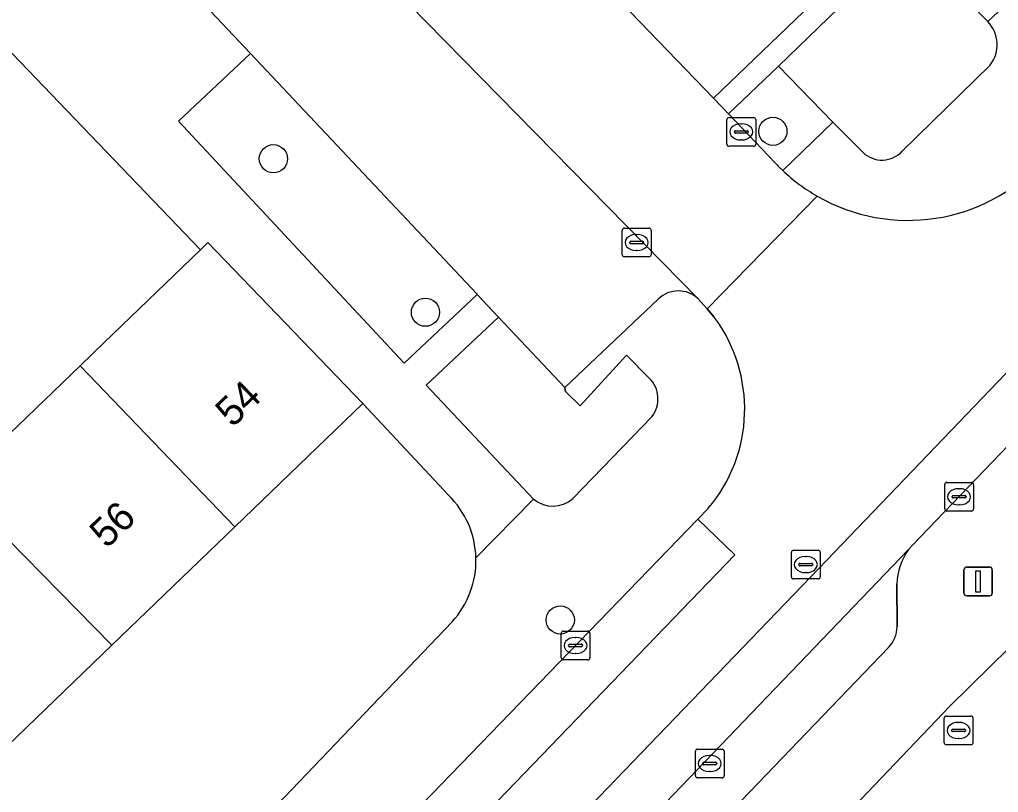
# Model space of a CAD drawing. Extents: x 159039 to 160102, y 381214 to 382524.
# Drawn here: x 159587.11 to 159621.11, y 382066.14 to 382092.98 of the extents above; entities that cross this region are included whole.
import ezdxf

# ---------------------------------------------------------------- set-up
doc = ezdxf.new("R2010")
doc.units = 0
for name, color, linetype in [('IMGEO_Boom', 7, 'Continuous'), ('IMGEO_Erf', 7, 'Continuous'), ('IMGEO_Groenvoorziening', 7, 'Continuous'), ('IMGEO_Kolk', 7, 'Continuous'), ('IMGEO_Lichtmast', 7, 'Continuous'), ('IMGEO_Pand', 7, 'Continuous'), ('IMGEO_Pand_nummerreeks', 7, 'Continuous'), ('IMGEO_Parkeervlak_open', 7, 'Continuous'), ('IMGEO_Rijbaan_lokaal_gesloten', 7, 'Continuous'), ('IMGEO_Rijbaan_lokaal_open', 7, 'Continuous'), ('IMGEO_Rioolput', 7, 'Continuous'), ('IMGEO_Voetpad_open', 7, 'Continuous')]:
    doc.layers.add(name, color=color, linetype=linetype)

msp = doc.modelspace()

# ---------------------------------------------------------------- linework, layer by layer
at = {"layer": 'IMGEO_Boom'}
for centre in [(159613.275, 382089.102), (159595.924, 382088.15), (159601.205, 382082.818), (159605.889, 382072.128)]:
    msp.add_circle(centre, 0.489, dxfattribs=at)
at = {"layer": 'IMGEO_Erf'}
for points in [[(159590.048, 382081.77), (159593.388, 382084.983), (159586.026, 382092.646)], [(159602.01, 382076.458), (159599.031, 382079.644), (159594.587, 382075.368), (159590.31, 382071.252), (159586.023, 382067.128), (159581.652, 382062.922), (159577.414, 382058.844), (159572.818, 382054.422), (159570.848, 382056.469), (159567.996, 382053.725), (159563.113, 382058.8), (159566.267, 382061.835), (159567.74, 382060.305), (159571.966, 382064.371), (159576.23, 382068.474), (159580.572, 382072.652), (159584.868, 382076.786), (159589.206, 382080.96), (159590.048, 382081.77)], [(159577.21, 382046.219), (159577.31, 382046.118), (159602.129, 382072.061)]]:
    msp.add_lwpolyline(points, dxfattribs=at)
for centre, radius, start, end in [((159599.806, 382074.2), 3.155, 1.5191, 45.6899), ((159599.798, 382074.199), 3.164, 317.473, 1.5336)]:
    msp.add_arc(centre, radius, start, end, dxfattribs=at)
at = {"layer": 'IMGEO_Groenvoorziening'}
for points in [[(159620.736, 382092.912), (159617.97, 382095.735), (159613.465, 382091.367)], [(159613.465, 382091.367), (159611.737, 382089.707), (159613.356, 382088.002)], [(159613.465, 382091.367), (159615.361, 382089.42), (159616.412, 382088.363)], [(159613.617, 382087.74), (159615.361, 382089.42), (159613.465, 382091.367)], [(159617.771, 382088.41), (159620.819, 382091.402)], [(159606.042, 382080.206), (159603.749, 382082.643), (159601.236, 382080.286), (159604.962, 382076.322)], [(159608.981, 382080.531), (159608.188, 382081.323), (159606.581, 382079.57), (159606.075, 382080.069), (159606.042, 382080.206)], [(159606.325, 382076.35), (159609.068, 382079.188)], [(159631.562, 382062.87), (159633.657, 382066.762), (159622.862, 382072.512), (159619.417, 382069.134), (159612.282, 382061.648), (159624.702, 382049.08), (159631.121, 382043.598), (159633.428, 382041.589), (159664.895, 382010.766), (159667.614, 382008.437)]]:
    msp.add_lwpolyline(points, dxfattribs=at)
msp.add_lwpolyline([(159595.131, 382091.799), (159592.623, 382089.456), (159600.462, 382081.054), (159603.007, 382083.43), (159602.988, 382083.451)], close=True, dxfattribs=at)
for centre, radius, start, end in [((159619.928, 382092.11), 1.138, 321.5273, 44.7651), ((159617.068, 382089.062), 0.959, 226.8143, 317.1472), ((159618.381, 382092.747), 6.911, 223.3572, 226.4237), ((159608.27, 382079.811), 1.012, 322.0275, 45.3855), ((159605.627, 382077.141), 1.055, 230.9196, 311.4341)]:
    msp.add_arc(centre, radius, start, end, dxfattribs=at)
at = {"layer": 'IMGEO_Kolk'}
for p, q in [((159611.677, 382088.655), (159611.677, 382089.507)), ((159611.752, 382089.581), (159612.604, 382089.581)), ((159612.678, 382089.507), (159612.678, 382088.655)), ((159611.936, 382089.075), (159611.936, 382089.087)), ((159611.979, 382089.124), (159612.377, 382089.124)), ((159612.165, 382089.361), (159612.19, 382089.361)), ((159612.42, 382089.087), (159612.42, 382089.075)), ((159612.374, 382089.038), (159611.976, 382089.038)), ((159612.188, 382088.801), (159612.163, 382088.801)), ((159612.604, 382088.581), (159611.752, 382088.581)), ((159608.118, 382085.742), (159608.97, 382085.742)), ((159608.043, 382084.816), (159608.043, 382085.668)), ((159608.531, 382085.522), (159608.556, 382085.522)), ((159609.044, 382085.668), (159609.044, 382084.816)), ((159608.302, 382085.236), (159608.302, 382085.248)), ((159608.74, 382085.199), (159608.342, 382085.199)), ((159608.345, 382085.285), (159608.743, 382085.285)), ((159608.786, 382085.248), (159608.786, 382085.236)), ((159608.97, 382084.742), (159608.118, 382084.742)), ((159608.554, 382084.962), (159608.529, 382084.962)), ((159605.92, 382070.816), (159605.92, 382071.668)), ((159605.995, 382071.742), (159606.847, 382071.742)), ((159606.408, 382071.522), (159606.433, 382071.522)), ((159606.921, 382071.668), (159606.921, 382070.816)), ((159606.179, 382071.236), (159606.179, 382071.248)), ((159606.617, 382071.199), (159606.219, 382071.199)), ((159606.222, 382071.285), (159606.62, 382071.285)), ((159606.663, 382071.248), (159606.663, 382071.236)), ((159606.847, 382070.742), (159605.995, 382070.742)), ((159606.431, 382070.962), (159606.406, 382070.962)), ((159610.582, 382066.717), (159610.582, 382067.569)), ((159610.657, 382067.643), (159611.509, 382067.643)), ((159611.07, 382067.423), (159611.095, 382067.423)), ((159611.583, 382067.569), (159611.583, 382066.717)), ((159610.841, 382067.137), (159610.841, 382067.149)), ((159611.279, 382067.1), (159610.881, 382067.1)), ((159610.884, 382067.186), (159611.282, 382067.186)), ((159611.325, 382067.149), (159611.325, 382067.137)), ((159611.093, 382066.863), (159611.068, 382066.863)), ((159611.509, 382066.643), (159610.657, 382066.643))]:
    msp.add_line(p, q, dxfattribs=at)
for points in [[(159611.677, 382088.655), (159611.677, 382089.507)], [(159611.752, 382089.581), (159612.604, 382089.581)], [(159612.678, 382089.507), (159612.678, 382088.655)], [(159612.604, 382088.581), (159611.752, 382088.581)], [(159608.118, 382085.742), (159608.97, 382085.742)], [(159608.043, 382084.816), (159608.043, 382085.668)], [(159609.044, 382085.668), (159609.044, 382084.816)], [(159608.97, 382084.742), (159608.118, 382084.742)], [(159605.92, 382070.816), (159605.92, 382071.668)], [(159605.995, 382071.742), (159606.847, 382071.742)], [(159606.921, 382071.668), (159606.921, 382070.816)], [(159606.847, 382070.742), (159605.995, 382070.742)], [(159610.582, 382066.717), (159610.582, 382067.569)], [(159610.657, 382067.643), (159611.509, 382067.643)], [(159611.583, 382067.569), (159611.583, 382066.717)], [(159611.509, 382066.643), (159610.657, 382066.643)]]:
    msp.add_lwpolyline(points, dxfattribs=at)
for centre, radius, start, end in [((159611.754, 382089.505), 0.0765, 91.552, 178.448), ((159611.754, 382089.505), 0.0765, 91.552, 178.448), ((159612.602, 382089.505), 0.0765, 1.552, 88.448), ((159612.602, 382089.505), 0.0765, 1.552, 88.448), ((159611.976, 382089.084), 0.0403, 85.8775, 175.7526), ((159612.381, 382089.086), 0.0386, 1.7309, 96.639), ((159611.973, 382089.074), 0.0366, 178.938, 274.7102), ((159612.377, 382089.081), 0.043, 264.8664, 352.4533), ((159611.754, 382088.657), 0.0765, 181.552, 268.448), ((159611.754, 382088.657), 0.0765, 181.552, 268.448), ((159612.602, 382088.657), 0.0765, 271.552, 358.448), ((159612.602, 382088.657), 0.0765, 271.552, 358.448), ((159608.12, 382085.666), 0.0765, 91.552, 178.448), ((159608.12, 382085.666), 0.0765, 91.552, 178.448), ((159608.968, 382085.666), 0.0765, 1.552, 88.448), ((159608.968, 382085.666), 0.0765, 1.552, 88.448), ((159608.342, 382085.245), 0.0403, 85.8775, 175.7526), ((159608.339, 382085.235), 0.0366, 178.938, 274.7102), ((159608.743, 382085.242), 0.043, 264.8664, 352.4533), ((159608.747, 382085.247), 0.0386, 1.7309, 96.639), ((159608.12, 382084.818), 0.0765, 181.552, 268.448), ((159608.12, 382084.818), 0.0765, 181.552, 268.448), ((159608.968, 382084.818), 0.0765, 271.552, 358.448), ((159608.968, 382084.818), 0.0765, 271.552, 358.448), ((159605.997, 382071.666), 0.0765, 91.552, 178.448), ((159605.997, 382071.666), 0.0765, 91.552, 178.448), ((159606.845, 382071.666), 0.0765, 1.552, 88.448), ((159606.845, 382071.666), 0.0765, 1.552, 88.448), ((159606.219, 382071.245), 0.0403, 85.8775, 175.7526), ((159606.216, 382071.235), 0.0366, 178.938, 274.7102), ((159606.62, 382071.242), 0.043, 264.8664, 352.4533), ((159606.624, 382071.247), 0.0386, 1.7309, 96.639), ((159605.997, 382070.818), 0.0765, 181.552, 268.448), ((159605.997, 382070.818), 0.0765, 181.552, 268.448), ((159606.845, 382070.818), 0.0765, 271.552, 358.448), ((159606.845, 382070.818), 0.0765, 271.552, 358.448), ((159610.659, 382067.567), 0.0765, 91.552, 178.448), ((159610.659, 382067.567), 0.0765, 91.552, 178.448), ((159611.507, 382067.567), 0.0765, 1.552, 88.448), ((159611.507, 382067.567), 0.0765, 1.552, 88.448), ((159610.881, 382067.146), 0.0403, 85.8775, 175.7526), ((159610.878, 382067.136), 0.0366, 178.938, 274.7102), ((159611.282, 382067.143), 0.043, 264.8664, 352.4533), ((159611.286, 382067.148), 0.0386, 1.7309, 96.639), ((159610.659, 382066.719), 0.0765, 181.552, 268.448), ((159610.659, 382066.719), 0.0765, 181.552, 268.448), ((159611.507, 382066.719), 0.0765, 271.552, 358.448), ((159611.507, 382066.719), 0.0765, 271.552, 358.448)]:
    msp.add_arc(centre, radius, start, end, dxfattribs=at)
for centre, major_axis, ratio, start_param, end_param in [((159612.164, 382089.081), (-0.387, 0.002), 0.722429, 4.712389, 7.853982), ((159612.189, 382089.081), (-0.39, 0.002), 0.717154, 1.570796, 4.712389), ((159608.53, 382085.242), (-0.387, 0.002), 0.722429, 4.712389, 7.853982), ((159608.555, 382085.242), (-0.39, 0.002), 0.717154, 1.570796, 4.712389), ((159606.407, 382071.242), (-0.387, 0.002), 0.722429, 4.712389, 7.853982), ((159606.432, 382071.242), (-0.39, 0.002), 0.717154, 1.570796, 4.712389), ((159611.069, 382067.143), (-0.387, 0.002), 0.722429, 4.712389, 7.853982), ((159611.094, 382067.143), (-0.39, 0.002), 0.717154, 1.570796, 4.712389)]:
    msp.add_ellipse(centre, major_axis=major_axis, ratio=ratio, start_param=start_param, end_param=end_param, dxfattribs=at)
at = {"layer": 'IMGEO_Lichtmast'}
for p, q in [((159619.908, 382073.065), (159619.908, 382073.865)), ((159619.908, 382073.865), (159619.908, 382073.065)), ((159620.008, 382073.965), (159620.798, 382073.965)), ((159620.798, 382073.965), (159620.008, 382073.965)), ((159620.898, 382073.865), (159620.898, 382073.065)), ((159620.898, 382073.065), (159620.898, 382073.865)), ((159620.798, 382072.965), (159620.008, 382072.965)), ((159620.008, 382072.965), (159620.798, 382072.965))]:
    msp.add_line(p, q, dxfattribs=at)
msp.add_lwpolyline([(159620.328, 382073.84), (159620.478, 382073.84), (159620.478, 382073.09), (159620.328, 382073.09), (159620.328, 382073.84)], dxfattribs=at)
for centre, start, end in [((159620.008, 382073.865), 90, 180), ((159620.008, 382073.865), 90, 180), ((159620.798, 382073.865), 0, 90), ((159620.798, 382073.865), 360, 90), ((159620.008, 382073.065), 180, 270), ((159620.008, 382073.065), 180, 270), ((159620.798, 382073.065), 270, 0), ((159620.798, 382073.065), 270, 0)]:
    msp.add_arc(centre, 0.1, start, end, dxfattribs=at)
at = {"layer": 'IMGEO_Pand'}
for points in [[(159589.206, 382080.96), (159594.587, 382075.368), (159599.031, 382079.644), (159593.651, 382085.236), (159593.388, 382084.983), (159590.048, 382081.77)], [(159589.206, 382080.96), (159584.868, 382076.786), (159590.31, 382071.252), (159594.587, 382075.368)], [(159590.31, 382071.252), (159584.868, 382076.786), (159580.572, 382072.652), (159586.023, 382067.128)]]:
    msp.add_lwpolyline(points, close=True, dxfattribs=at)
at = {"layer": 'IMGEO_Parkeervlak_open'}
msp.add_lwpolyline([(159615.191, 382094.082), (159614.883, 382094.401), (159614.867, 382094.417), (159611.676, 382097.722), (159607.701, 382093.897), (159611.213, 382090.258)], close=True, dxfattribs=at)
for points in [[(159597.484, 382096.733), (159593.765, 382093.251), (159595.104, 382091.828), (159595.131, 382091.799), (159602.988, 382083.451), (159603.007, 382083.43), (159603.749, 382082.643), (159606.042, 382080.206), (159609.294, 382083.277)], [(159610.676, 382083.287), (159597.484, 382096.733)], [(159617.984, 382074.576), (159587.513, 382042.8)], [(159617.59, 382071.893), (159617.58, 382073.381)], [(159588.809, 382043.328), (159590.165, 382043.265), (159590.917, 382043.721), (159617.288, 382071.167)]]:
    msp.add_lwpolyline(points, dxfattribs=at)
for centre, radius, start, end in [((159609.99, 382082.555), 1.003, 46.869, 133.9602), ((159619.768, 382073.307), 2.189, 144.5785, 178.0632), ((159616.49, 382071.925), 1.101, 316.4846, 358.3429)]:
    msp.add_arc(centre, radius, start, end, dxfattribs=at)
at = {"layer": 'IMGEO_Rijbaan_lokaal_gesloten'}
for points in [[(159614.818, 382086.849), (159610.987, 382082.933), (159611.238, 382082.646)], [(159626.232, 382085.76), (159614.87, 382073.915), (159587.29, 382045.245), (159583.922, 382041.594), (159571.887, 382028.665), (159562.447, 382018.211)], [(159611.03, 382076.006), (159610.665, 382075.629), (159611.953, 382074.387), (159582.072, 382043.388), (159583.922, 382041.594), (159587.29, 382045.245), (159614.87, 382073.915), (159626.232, 382085.76)], [(159527.771, 381975.185), (159543.628, 381994.11), (159550.457, 382001.913), (159550.528, 382001.994), (159553.82, 382005.727), (159555.209, 382007.316), (159558.369, 382010.901), (159558.576, 382011.132), (159561.078, 382014.032), (159575.41, 382029.863), (159587.513, 382042.8), (159617.984, 382074.576), (159618.113, 382074.71), (159625.093, 382081.981), (159627.14, 382084.113)]]:
    msp.add_lwpolyline(points, dxfattribs=at)
msp.add_lwpolyline([(159610.665, 382075.629), (159594.199, 382058.607), (159593.593, 382057.859), (159593.556, 382057.82), (159582.257, 382046.084), (159580.833, 382044.59), (159582.072, 382043.388), (159611.953, 382074.387)], close=True, dxfattribs=at)
for centre, radius, start, end in [((159617.971, 382092.346), 6.337, 240.1631, 317.096), ((159606.958, 382079.457), 5.337, 319.7183, 36.6933)]:
    msp.add_arc(centre, radius, start, end, dxfattribs=at)
at = {"layer": 'IMGEO_Rijbaan_lokaal_open'}
for points in [[(159613.356, 382088.002), (159611.737, 382089.707), (159611.213, 382090.258), (159607.701, 382093.897), (159604.779, 382096.955), (159603.006, 382098.774)], [(159596.425, 382097.759), (159597.484, 382096.733), (159610.676, 382083.287), (159610.987, 382082.933), (159614.818, 382086.849)]]:
    msp.add_lwpolyline(points, dxfattribs=at)
for centre, radius, start, end in [((159618.381, 382092.747), 6.911, 223.3572, 226.4237), ((159617.934, 382092.304), 6.282, 226.5929, 240.265)]:
    msp.add_arc(centre, radius, start, end, dxfattribs=at)
at = {"layer": 'IMGEO_Rioolput'}
for p, q in [((159619.318, 382076.909), (159620.17, 382076.909)), ((159619.243, 382075.983), (159619.243, 382076.835)), ((159619.731, 382076.689), (159619.756, 382076.689)), ((159620.244, 382076.835), (159620.244, 382075.983)), ((159619.502, 382076.403), (159619.502, 382076.415)), ((159619.94, 382076.366), (159619.542, 382076.366)), ((159619.545, 382076.452), (159619.943, 382076.452)), ((159619.986, 382076.415), (159619.986, 382076.403)), ((159620.17, 382075.909), (159619.318, 382075.909)), ((159619.754, 382076.129), (159619.729, 382076.129)), ((159613.918, 382073.626), (159613.918, 382074.478)), ((159613.993, 382074.552), (159614.845, 382074.552)), ((159614.919, 382074.478), (159614.919, 382073.626)), ((159614.406, 382074.332), (159614.431, 382074.332)), ((159614.177, 382074.046), (159614.177, 382074.058)), ((159614.615, 382074.009), (159614.217, 382074.009)), ((159614.22, 382074.095), (159614.618, 382074.095)), ((159614.661, 382074.058), (159614.661, 382074.046)), ((159614.845, 382073.552), (159613.993, 382073.552)), ((159614.429, 382073.772), (159614.404, 382073.772)), ((159619.225, 382067.866), (159619.225, 382068.718)), ((159619.3, 382068.792), (159620.152, 382068.792)), ((159620.226, 382068.718), (159620.226, 382067.866)), ((159619.713, 382068.572), (159619.738, 382068.572)), ((159619.484, 382068.286), (159619.484, 382068.298)), ((159619.922, 382068.249), (159619.524, 382068.249)), ((159619.527, 382068.335), (159619.925, 382068.335)), ((159619.736, 382068.012), (159619.711, 382068.012)), ((159619.968, 382068.298), (159619.968, 382068.286)), ((159620.152, 382067.792), (159619.3, 382067.792))]:
    msp.add_line(p, q, dxfattribs=at)
for points in [[(159619.318, 382076.909), (159620.17, 382076.909)], [(159619.243, 382075.983), (159619.243, 382076.835)], [(159620.244, 382076.835), (159620.244, 382075.983)], [(159620.17, 382075.909), (159619.318, 382075.909)], [(159613.918, 382073.626), (159613.918, 382074.478)], [(159613.993, 382074.552), (159614.845, 382074.552)], [(159614.919, 382074.478), (159614.919, 382073.626)], [(159614.845, 382073.552), (159613.993, 382073.552)], [(159619.225, 382067.866), (159619.225, 382068.718)], [(159619.3, 382068.792), (159620.152, 382068.792)], [(159620.226, 382068.718), (159620.226, 382067.866)], [(159620.152, 382067.792), (159619.3, 382067.792)]]:
    msp.add_lwpolyline(points, dxfattribs=at)
for centre, radius, start, end in [((159619.32, 382076.833), 0.0765, 91.552, 178.448), ((159619.32, 382076.833), 0.0765, 91.552, 178.448), ((159620.168, 382076.833), 0.0765, 1.552, 88.448), ((159620.168, 382076.833), 0.0765, 1.552, 88.448), ((159619.542, 382076.412), 0.0403, 85.8775, 175.7526), ((159619.539, 382076.402), 0.0366, 178.938, 274.7102), ((159619.943, 382076.409), 0.043, 264.8664, 352.4533), ((159619.947, 382076.414), 0.0386, 1.7309, 96.639), ((159619.32, 382075.985), 0.0765, 181.552, 268.448), ((159619.32, 382075.985), 0.0765, 181.552, 268.448), ((159620.168, 382075.985), 0.0765, 271.552, 358.448), ((159620.168, 382075.985), 0.0765, 271.552, 358.448), ((159613.995, 382074.476), 0.0765, 91.552, 178.448), ((159613.995, 382074.476), 0.0765, 91.552, 178.448), ((159614.843, 382074.476), 0.0765, 1.552, 88.448), ((159614.843, 382074.476), 0.0765, 1.552, 88.448), ((159614.217, 382074.055), 0.0403, 85.8775, 175.7526), ((159614.214, 382074.045), 0.0366, 178.938, 274.7102), ((159614.618, 382074.052), 0.043, 264.8664, 352.4533), ((159614.622, 382074.057), 0.0386, 1.7309, 96.639), ((159613.995, 382073.628), 0.0765, 181.552, 268.448), ((159613.995, 382073.628), 0.0765, 181.552, 268.448), ((159614.843, 382073.628), 0.0765, 271.552, 358.448), ((159614.843, 382073.628), 0.0765, 271.552, 358.448), ((159619.302, 382068.716), 0.0765, 91.552, 178.448), ((159619.302, 382068.716), 0.0765, 91.552, 178.448), ((159620.15, 382068.716), 0.0765, 1.552, 88.448), ((159620.15, 382068.716), 0.0765, 1.552, 88.448), ((159619.524, 382068.295), 0.0403, 85.8775, 175.7526), ((159619.521, 382068.285), 0.0366, 178.938, 274.7102), ((159619.925, 382068.292), 0.043, 264.8664, 352.4533), ((159619.929, 382068.297), 0.0386, 1.7309, 96.639), ((159619.302, 382067.868), 0.0765, 181.552, 268.448), ((159619.302, 382067.868), 0.0765, 181.552, 268.448), ((159620.15, 382067.868), 0.0765, 271.552, 358.448), ((159620.15, 382067.868), 0.0765, 271.552, 358.448)]:
    msp.add_arc(centre, radius, start, end, dxfattribs=at)
for centre, major_axis, ratio, start_param, end_param in [((159619.73, 382076.409), (-0.387, 0.002), 0.722429, 4.712389, 7.853982), ((159619.755, 382076.409), (-0.39, 0.002), 0.717154, 1.570796, 4.712389), ((159614.405, 382074.052), (-0.387, 0.002), 0.722429, 4.712389, 7.853982), ((159614.43, 382074.052), (-0.39, 0.002), 0.717154, 1.570796, 4.712389), ((159619.712, 382068.292), (-0.387, 0.002), 0.722429, 4.712389, 7.853982), ((159619.737, 382068.292), (-0.39, 0.002), 0.717154, 1.570796, 4.712389)]:
    msp.add_ellipse(centre, major_axis=major_axis, ratio=ratio, start_param=start_param, end_param=end_param, dxfattribs=at)
at = {"layer": 'IMGEO_Voetpad_open'}
for points in [[(159600.671, 382101.24), (159603.006, 382098.774), (159607.032, 382102.539), (159607.864, 382101.682), (159610.142, 382103.882), (159617.116, 382096.584), (159614.867, 382094.417), (159614.883, 382094.401), (159615.191, 382094.082), (159611.213, 382090.258), (159611.737, 382089.707), (159613.465, 382091.367), (159617.97, 382095.735), (159620.736, 382092.912), (159622.514, 382094.586)], [(159592.623, 382089.456), (159595.131, 382091.799), (159595.104, 382091.828), (159593.765, 382093.251), (159597.484, 382096.733), (159596.425, 382097.759)], [(159587.009, 382095.696), (159585.224, 382094.024), (159584.952, 382093.763), (159586.026, 382092.646), (159593.388, 382084.983), (159593.651, 382085.236), (159599.031, 382079.644), (159602.01, 382076.458)], [(159622.514, 382094.586), (159620.736, 382092.912)], [(159620.819, 382091.402), (159617.771, 382088.41)], [(159602.96, 382074.284), (159604.962, 382076.322), (159601.236, 382080.286), (159603.749, 382082.643), (159603.007, 382083.43), (159600.462, 382081.054), (159592.623, 382089.456)], [(159616.412, 382088.363), (159615.361, 382089.42), (159613.617, 382087.74)], [(159627.14, 382084.113), (159625.093, 382081.981), (159618.113, 382074.71), (159617.984, 382074.576)], [(159609.294, 382083.277), (159606.042, 382080.206), (159606.075, 382080.069), (159606.581, 382079.57), (159608.188, 382081.323), (159608.981, 382080.531)], [(159611.238, 382082.646), (159610.987, 382082.933), (159610.676, 382083.287)], [(159609.068, 382079.188), (159606.325, 382076.35)], [(159604.962, 382076.322), (159602.96, 382074.284)], [(159610.665, 382075.629), (159611.03, 382076.006)], [(159580.246, 382044.02), (159580.833, 382044.59), (159582.257, 382046.084), (159580.758, 382047.49), (159592.066, 382059.291), (159593.556, 382057.82), (159593.593, 382057.859), (159594.199, 382058.607), (159610.665, 382075.629)], [(159617.58, 382073.381), (159617.59, 382071.893)], [(159549.923, 381998.496), (159552.981, 381997.526), (159557.303, 382002.428), (159559.65, 382005.09), (159562.996, 382008.884), (159563.994, 382010.016), (159575.432, 382022.788), (159583.833, 382031.797), (159592.963, 382041.377), (159609.877, 382059.124), (159611.607, 382060.94), (159611.825, 382061.168), (159612.282, 382061.648), (159619.417, 382069.134), (159622.862, 382072.512), (159633.657, 382066.762), (159631.562, 382062.87)], [(159602.129, 382072.061), (159577.31, 382046.118), (159574.343, 382043.017)], [(159617.288, 382071.167), (159590.917, 382043.721), (159590.165, 382043.265), (159588.809, 382043.328)]]:
    msp.add_lwpolyline(points, dxfattribs=at)
for centre, radius, start, end in [((159619.928, 382092.11), 1.138, 321.5273, 44.7651), ((159617.068, 382089.062), 0.959, 226.8143, 317.1472), ((159617.934, 382092.304), 6.282, 226.5929, 240.265), ((159617.971, 382092.346), 6.337, 240.1631, 317.096), ((159609.99, 382082.555), 1.003, 46.869, 133.9602), ((159606.958, 382079.457), 5.337, 319.7183, 36.6933), ((159608.27, 382079.811), 1.012, 322.0275, 45.3855), ((159599.806, 382074.2), 3.155, 1.5191, 45.6899), ((159605.627, 382077.141), 1.055, 230.9196, 311.4341), ((159619.768, 382073.307), 2.189, 144.5785, 178.0632), ((159599.798, 382074.199), 3.164, 317.473, 1.5336), ((159616.49, 382071.925), 1.101, 316.4846, 358.3429)]:
    msp.add_arc(centre, radius, start, end, dxfattribs=at)

# ---------------------------------------------------------------- texts
at = {"layer": 'IMGEO_Pand_nummerreeks'}
for s, p in [('54', (159594.504, 382078.785)), ('56', (159590.135, 382074.581))]:
    msp.add_text(s, height=1, rotation=43.8962, dxfattribs=at).set_placement(p)

doc.saveas('drawing.dxf')
